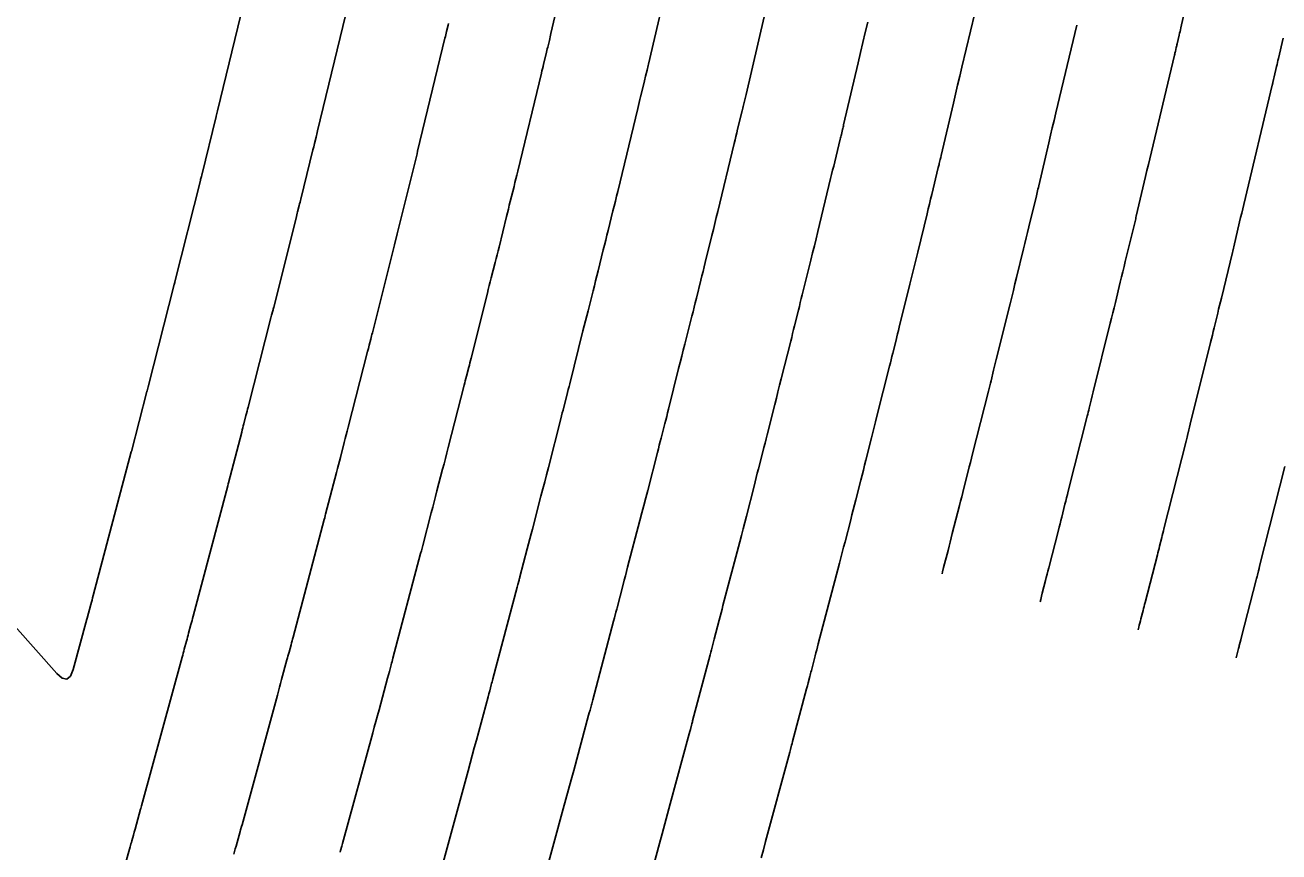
# Model space of a CAD drawing. Extents: x 1098669 to 1198896, y 698679 to 704410.
# Drawn here: x 1106766.03 to 1106802.83, y 699144.87 to 699169.15 of the extents above; entities that cross this region are included whole.
import ezdxf

# ---------------------------------------------------------------- set-up
doc = ezdxf.new("R2010")
doc.units = 0
doc.layers.add('R_Contours', color=7, linetype='Continuous')

msp = doc.modelspace()

# ---------------------------------------------------------------- linework, layer by layer
at = {"layer": 'R_Contours'}
for points in [[(1106775.277, 699144.865), (1106775.291, 699144.915), (1106775.325, 699145.04), (1106775.346, 699145.115), (1106776.233, 699148.363), (1106776.279, 699148.534), (1106776.326, 699148.704), (1106776.372, 699148.875), (1106776.418, 699149.045), (1106776.668, 699149.97), (1106776.694, 699150.069), (1106776.721, 699150.167), (1106776.774, 699150.365), (1106776.787, 699150.414), (1106776.8, 699150.464), (1106776.814, 699150.513), (1106776.827, 699150.562), (1106777.64, 699153.637), (1106777.661, 699153.716), (1106777.682, 699153.794), (1106777.692, 699153.834), (1106777.703, 699153.873), (1106777.951, 699154.83), (1106777.993, 699154.99), (1106778.034, 699155.15), (1106778.076, 699155.309), (1106778.118, 699155.469), (1106778.285, 699156.109), (1106778.327, 699156.268), (1106778.368, 699156.428), (1106778.41, 699156.588), (1106778.451, 699156.748), (1106778.918, 699158.576), (1106778.935, 699158.642), (1106778.951, 699158.707), (1106778.968, 699158.773), (1106778.985, 699158.839), (1106779.053, 699159.103), (1106779.07, 699159.169), (1106779.087, 699159.235), (1106779.103, 699159.301), (1106779.12, 699159.367), (1106779.598, 699161.274), (1106779.626, 699161.388), (1106779.655, 699161.501), (1106779.683, 699161.614), (1106779.712, 699161.728), (1106779.826, 699162.181), (1106779.855, 699162.294), (1106779.883, 699162.407), (1106779.912, 699162.521), (1106779.94, 699162.634), (1106780.16, 699163.528), (1106780.187, 699163.639), (1106780.215, 699163.75), (1106780.242, 699163.861), (1106780.27, 699163.971), (1106780.38, 699164.415), (1106780.407, 699164.526), (1106780.434, 699164.637), (1106780.462, 699164.748), (1106780.488, 699164.859), (1106781.184, 699167.736), (1106781.2, 699167.803), (1106781.216, 699167.869), (1106781.232, 699167.936), (1106781.248, 699168.003), (1106781.321, 699168.302), (1106781.334, 699168.352), (1106781.346, 699168.402), (1106781.358, 699168.452), (1106781.37, 699168.502), (1106781.417, 699168.702), (1106781.429, 699168.752), (1106781.441, 699168.802), (1106781.453, 699168.852), (1106781.464, 699168.902), (1106782.205, 699172.076)], [(1106772.694, 699170.83), (1106771.68, 699166.634), (1106771.67, 699166.592), (1106771.642, 699166.481), (1106771.639, 699166.467), (1106771.214, 699164.746), (1106771.204, 699164.707), (1106771.182, 699164.617), (1106771.175, 699164.591), (1106770.428, 699161.611), (1106770.422, 699161.587), (1106770.409, 699161.537), (1106769.639, 699158.524), (1106769.63, 699158.489), (1106769.609, 699158.41), (1106769.604, 699158.387), (1106769.148, 699156.632), (1106769.144, 699156.618), (1106768.029, 699152.402), (1106768.011, 699152.335), (1106767.993, 699152.268), (1106767.975, 699152.201), (1106767.957, 699152.135), (1106767.85, 699151.733), (1106767.842, 699151.703), (1106767.438, 699150.223), (1106767.357, 699150.03), (1106767.251, 699149.948), (1106767.119, 699149.974), (1106766.961, 699150.111), (1106765.104, 699152.194)], [(1106778.296, 699144.562), (1106779.03, 699147.25), (1106779.091, 699147.476), (1106779.153, 699147.702), (1106779.214, 699147.929), (1106779.276, 699148.155), (1106779.619, 699149.427), (1106779.643, 699149.514), (1106779.666, 699149.601), (1106779.713, 699149.775), (1106779.724, 699149.818), (1106779.736, 699149.862), (1106779.748, 699149.905), (1106779.759, 699149.949), (1106780.472, 699152.643), (1106780.493, 699152.721), (1106780.527, 699152.85), (1106780.534, 699152.876), (1106780.541, 699152.902), (1106780.547, 699152.927), (1106780.554, 699152.953), (1106780.767, 699153.773), (1106780.805, 699153.918), (1106780.842, 699154.063), (1106780.88, 699154.208), (1106780.918, 699154.353), (1106781.171, 699155.319), (1106781.226, 699155.528), (1106781.28, 699155.737), (1106781.334, 699155.947), (1106781.388, 699156.157), (1106781.754, 699157.588), (1106781.776, 699157.674), (1106781.798, 699157.76), (1106781.82, 699157.846), (1106781.842, 699157.932), (1106781.93, 699158.275), (1106781.952, 699158.361), (1106781.974, 699158.447), (1106781.995, 699158.533), (1106782.017, 699158.619), (1106782.405, 699160.169), (1106782.442, 699160.315), (1106782.479, 699160.462), (1106782.516, 699160.609), (1106782.553, 699160.756), (1106782.702, 699161.343), (1106782.739, 699161.49), (1106782.775, 699161.637), (1106782.812, 699161.783), (1106782.848, 699161.93), (1106783.001, 699162.548), (1106783.036, 699162.691), (1106783.071, 699162.835), (1106783.107, 699162.978), (1106783.142, 699163.121), (1106783.284, 699163.694), (1106783.32, 699163.838), (1106783.355, 699163.981), (1106783.39, 699164.124), (1106783.425, 699164.268), (1106784.014, 699166.705), (1106784.034, 699166.79), (1106784.055, 699166.876), (1106784.076, 699166.961), (1106784.097, 699167.046), (1106784.2, 699167.469), (1106784.211, 699167.514), (1106784.221, 699167.559), (1106784.232, 699167.604), (1106784.243, 699167.649), (1106784.286, 699167.828), (1106784.296, 699167.873), (1106784.307, 699167.918), (1106784.317, 699167.963), (1106784.328, 699168.008), (1106784.964, 699170.733)], [(1106787.635, 699144.697), (1106787.7, 699144.936), (1106787.765, 699145.176), (1106788.473, 699147.797), (1106788.494, 699147.875), (1106788.529, 699148.005), (1106788.543, 699148.057), (1106788.557, 699148.109), (1106788.968, 699149.662), (1106788.991, 699149.751), (1106789.015, 699149.839), (1106789.062, 699150.017), (1106789.074, 699150.061), (1106789.086, 699150.106), (1106789.097, 699150.15), (1106789.109, 699150.194), (1106789.221, 699150.628), (1106789.244, 699150.716), (1106789.267, 699150.803), (1106789.289, 699150.89), (1106789.312, 699150.977), (1106789.934, 699153.352), (1106789.975, 699153.508), (1106790.015, 699153.665), (1106790.056, 699153.821), (1106790.096, 699153.978), (1106790.262, 699154.627), (1106790.299, 699154.772), (1106790.336, 699154.918), (1106790.374, 699155.064), (1106790.411, 699155.209), (1106790.561, 699155.791), (1106790.598, 699155.937), (1106790.635, 699156.083), (1106790.672, 699156.228), (1106790.708, 699156.374), (1106790.873, 699157.031), (1106790.912, 699157.188), (1106790.952, 699157.346), (1106790.992, 699157.504), (1106791.032, 699157.662), (1106791.403, 699159.133), (1106791.428, 699159.228), (1106791.451, 699159.324), (1106791.475, 699159.419), (1106791.499, 699159.515), (1106791.593, 699159.898), (1106791.617, 699159.994), (1106791.641, 699160.089), (1106791.664, 699160.185), (1106791.688, 699160.281), (1106792, 699161.542), (1106792.059, 699161.777), (1106792.116, 699162.012), (1106792.174, 699162.247), (1106792.231, 699162.483), (1106792.503, 699163.611), (1106792.538, 699163.753), (1106792.572, 699163.895), (1106792.607, 699164.036), (1106792.641, 699164.178), (1106792.834, 699164.971), (1106792.841, 699165), (1106792.849, 699165.03), (1106792.856, 699165.059), (1106792.863, 699165.089), (1106792.891, 699165.206), (1106792.905, 699165.265), (1106792.919, 699165.324), (1106793.276, 699166.857), (1106793.338, 699167.122), (1106793.401, 699167.387), (1106793.463, 699167.652), (1106793.526, 699167.917), (1106794.032, 699170.036)], [(1106800.142, 699169.906), (1106799.953, 699169.066), (1106799.942, 699169.014), (1106799.93, 699168.962), (1106799.918, 699168.91), (1106799.905, 699168.858), (1106799.845, 699168.601), (1106799.839, 699168.573), (1106799.832, 699168.545), (1106799.826, 699168.518), (1106799.819, 699168.49), (1106799.794, 699168.379), (1106799.788, 699168.351), (1106799.781, 699168.323), (1106799.775, 699168.295), (1106799.768, 699168.268), (1106799.042, 699165.224), (1106799.001, 699165.052), (1106798.96, 699164.879), (1106798.919, 699164.706), (1106798.879, 699164.534), (1106798.646, 699163.536), (1106798.637, 699163.497), (1106798.628, 699163.459), (1106798.609, 699163.382), (1106798.6, 699163.343), (1106798.591, 699163.305), (1106798.324, 699162.209), (1106798.287, 699162.058), (1106798.25, 699161.907), (1106798.214, 699161.756), (1106798.177, 699161.605), (1106798.031, 699161.001), (1106797.994, 699160.85), (1106797.958, 699160.699), (1106797.921, 699160.548), (1106797.883, 699160.398), (1106797.383, 699158.379), (1106797.354, 699158.259), (1106797.324, 699158.14), (1106797.265, 699157.901), (1106797.25, 699157.842), (1106797.236, 699157.782), (1106797.221, 699157.722), (1106797.206, 699157.663), (1106796.649, 699155.46), (1106796.625, 699155.365), (1106796.601, 699155.269), (1106796.577, 699155.174), (1106796.553, 699155.079), (1106796.457, 699154.697), (1106796.433, 699154.602), (1106796.409, 699154.507), (1106796.385, 699154.411), (1106796.361, 699154.316), (1106796.076, 699153.208), (1106796.053, 699153.116), (1106796.029, 699153.023), (1106796.005, 699152.931), (1106795.981, 699152.838), (1106795.887, 699152.468), (1106795.863, 699152.376), (1106795.839, 699152.283), (1106795.821, 699152.212)], [(1106775.524, 699169.799), (1106774.616, 699166.042), (1106774.605, 699165.996), (1106774.594, 699165.95), (1106774.582, 699165.904), (1106774.571, 699165.857), (1106774.525, 699165.672), (1106774.502, 699165.58), (1106774.479, 699165.487), (1106774.123, 699164.042), (1106774.111, 699163.996), (1106774.1, 699163.949), (1106774.088, 699163.903), (1106774.076, 699163.856), (1106774.029, 699163.671), (1106774.018, 699163.625), (1106774.006, 699163.578), (1106773.994, 699163.532), (1106773.983, 699163.485), (1106773.326, 699160.863), (1106773.319, 699160.837), (1106773.312, 699160.811), (1106773.306, 699160.785), (1106773.299, 699160.759), (1106773.266, 699160.628), (1106773.246, 699160.55), (1106772.576, 699157.932), (1106772.561, 699157.871), (1106772.545, 699157.81), (1106772.529, 699157.749), (1106772.513, 699157.688), (1106772.45, 699157.445), (1106772.434, 699157.384), (1106772.418, 699157.323), (1106772.402, 699157.262), (1106772.386, 699157.201), (1106772, 699155.712), (1106771.992, 699155.683), (1106771.976, 699155.624), (1106770.961, 699151.789), (1106770.945, 699151.728), (1106770.929, 699151.667), (1106770.913, 699151.606), (1106770.896, 699151.545), (1106770.83, 699151.296), (1106770.814, 699151.237), (1106770.798, 699151.178), (1106770.782, 699151.12), (1106770.766, 699151.061), (1106770.703, 699150.825), (1106770.687, 699150.766), (1106770.671, 699150.708), (1106770.655, 699150.649), (1106770.639, 699150.59), (1106769.446, 699146.222), (1106769.424, 699146.143), (1106769.42, 699146.127), (1106769.256, 699145.538), (1106769.232, 699145.451), (1106769.208, 699145.365), (1106769.16, 699145.192), (1106769.148, 699145.149), (1106769.136, 699145.106), (1106769.124, 699145.062), (1106769.112, 699145.019), (1106768.059, 699141.282)], [(1106772.155, 699144.8), (1106772.177, 699144.879), (1106772.199, 699144.957), (1106772.221, 699145.035), (1106772.342, 699145.471), (1106772.355, 699145.52), (1106772.382, 699145.619), (1106772.396, 699145.669), (1106773.436, 699149.477), (1106773.467, 699149.591), (1106773.498, 699149.706), (1106773.529, 699149.82), (1106773.56, 699149.935), (1106773.716, 699150.513), (1106773.731, 699150.568), (1106773.746, 699150.623), (1106773.761, 699150.679), (1106773.776, 699150.734), (1106773.835, 699150.955), (1106773.85, 699151.01), (1106773.865, 699151.065), (1106773.879, 699151.12), (1106773.894, 699151.176), (1106774.808, 699154.631), (1106774.823, 699154.685), (1106774.84, 699154.752), (1106774.851, 699154.793), (1106775.169, 699156.015), (1106775.197, 699156.126), (1106775.226, 699156.236), (1106775.255, 699156.347), (1106775.284, 699156.457), (1106775.399, 699156.898), (1106775.428, 699157.009), (1106775.457, 699157.119), (1106775.485, 699157.23), (1106775.513, 699157.34), (1106776.082, 699159.563), (1106776.105, 699159.655), (1106776.129, 699159.747), (1106776.176, 699159.931), (1106776.188, 699159.977), (1106776.199, 699160.023), (1106776.211, 699160.069), (1106776.223, 699160.115), (1106776.79, 699162.38), (1106776.81, 699162.46), (1106776.83, 699162.54), (1106776.851, 699162.619), (1106776.871, 699162.699), (1106776.951, 699163.019), (1106776.972, 699163.099), (1106776.992, 699163.178), (1106777.011, 699163.258), (1106777.031, 699163.338), (1106777.32, 699164.507), (1106777.339, 699164.586), (1106777.358, 699164.665), (1106777.378, 699164.743), (1106777.397, 699164.822), (1106777.475, 699165.136), (1106777.495, 699165.215), (1106777.514, 699165.294), (1106777.533, 699165.372), (1106777.552, 699165.451), (1106778.354, 699168.768), (1106778.365, 699168.815), (1106778.377, 699168.863), (1106778.389, 699168.911), (1106778.4, 699168.959), (1106778.447, 699169.15), (1106778.458, 699169.197)], [(1106787.723, 699169.39), (1106787.191, 699167.113), (1106787.182, 699167.074), (1106787.173, 699167.034), (1106787.163, 699166.994), (1106787.154, 699166.954), (1106787.116, 699166.795), (1106787.107, 699166.756), (1106787.097, 699166.716), (1106787.088, 699166.676), (1106787.078, 699166.636), (1106786.945, 699166.09), (1106786.919, 699165.986), (1106786.894, 699165.882), (1106786.869, 699165.778), (1106786.844, 699165.673), (1106786.361, 699163.676), (1106786.318, 699163.5), (1106786.275, 699163.325), (1106786.232, 699163.149), (1106786.189, 699162.973), (1106785.993, 699162.183), (1106785.96, 699162.051), (1106785.928, 699161.919), (1106785.895, 699161.788), (1106785.863, 699161.656), (1106785.733, 699161.129), (1106785.7, 699160.997), (1106785.667, 699160.866), (1106785.634, 699160.734), (1106785.601, 699160.602), (1106785.394, 699159.784), (1106785.349, 699159.604), (1106785.304, 699159.424), (1106785.258, 699159.243), (1106785.213, 699159.063), (1106784.914, 699157.87), (1106784.887, 699157.765), (1106784.861, 699157.659), (1106784.834, 699157.553), (1106784.807, 699157.447), (1106784.698, 699157.024), (1106784.671, 699156.918), (1106784.644, 699156.813), (1106784.617, 699156.707), (1106784.59, 699156.601), (1106784.305, 699155.488), (1106784.249, 699155.267), (1106784.192, 699155.047), (1106784.134, 699154.826), (1106784.077, 699154.606), (1106783.716, 699153.228), (1106783.683, 699153.102), (1106783.65, 699152.976), (1106783.618, 699152.85), (1106783.585, 699152.724), (1106783.406, 699152.034), (1106783.397, 699152.002), (1106783.389, 699151.97), (1106783.381, 699151.938), (1106783.372, 699151.906), (1106783.33, 699151.746), (1106783.304, 699151.65), (1106782.692, 699149.336), (1106782.682, 699149.298), (1106782.672, 699149.26), (1106782.662, 699149.223), (1106782.652, 699149.185), (1106782.611, 699149.034), (1106782.591, 699148.959), (1106782.571, 699148.883), (1106782.133, 699147.265), (1106782.057, 699146.983), (1106781.98, 699146.701), (1106781.904, 699146.418), (1106781.827, 699146.136), (1106781.246, 699144.009)], [(1106784.196, 699143.456), (1106784.648, 699145.113), (1106784.728, 699145.406), (1106784.808, 699145.699), (1106784.887, 699145.992), (1106784.967, 699146.285), (1106785.522, 699148.34), (1106785.539, 699148.404), (1106785.556, 699148.467), (1106785.59, 699148.595), (1106785.599, 699148.627), (1106785.608, 699148.659), (1106785.616, 699148.691), (1106785.624, 699148.722), (1106786.136, 699150.656), (1106786.156, 699150.732), (1106786.177, 699150.808), (1106786.217, 699150.961), (1106786.227, 699150.999), (1106786.237, 699151.038), (1106786.247, 699151.076), (1106786.257, 699151.114), (1106786.403, 699151.676), (1106786.431, 699151.783), (1106786.459, 699151.889), (1106786.486, 699151.996), (1106786.514, 699152.102), (1106787.005, 699153.979), (1106787.055, 699154.167), (1106787.104, 699154.356), (1106787.152, 699154.544), (1106787.201, 699154.733), (1106787.426, 699155.614), (1106787.458, 699155.74), (1106787.49, 699155.865), (1106787.522, 699155.991), (1106787.555, 699156.117), (1106787.684, 699156.619), (1106787.716, 699156.745), (1106787.748, 699156.871), (1106787.78, 699156.997), (1106787.811, 699157.122), (1106788.033, 699158.006), (1106788.08, 699158.196), (1106788.128, 699158.385), (1106788.176, 699158.574), (1106788.223, 699158.764), (1106788.502, 699159.868), (1106788.531, 699159.981), (1106788.559, 699160.095), (1106788.588, 699160.208), (1106788.616, 699160.322), (1106788.728, 699160.777), (1106788.756, 699160.891), (1106788.784, 699161.004), (1106788.812, 699161.118), (1106788.841, 699161.232), (1106789.093, 699162.252), (1106789.145, 699162.46), (1106789.196, 699162.668), (1106789.247, 699162.876), (1106789.297, 699163.085), (1106789.673, 699164.642), (1106789.703, 699164.765), (1106789.733, 699164.888), (1106789.763, 699165.011), (1106789.793, 699165.134), (1106789.956, 699165.804), (1106789.965, 699165.838), (1106789.973, 699165.873), (1106789.981, 699165.907), (1106789.989, 699165.942), (1106790.022, 699166.08), (1106790.031, 699166.115), (1106790.039, 699166.15), (1106790.047, 699166.184), (1106790.055, 699166.219), (1106790.481, 699168.046), (1106790.551, 699168.344), (1106790.621, 699168.641), (1106790.691, 699168.938), (1106790.762, 699169.235)], [(1106796.9, 699169.152), (1106796.284, 699166.571), (1106796.232, 699166.352), (1106796.18, 699166.133), (1106796.129, 699165.914), (1106796.077, 699165.695), (1106795.782, 699164.43), (1106795.771, 699164.381), (1106795.759, 699164.333), (1106795.736, 699164.235), (1106795.724, 699164.187), (1106795.713, 699164.138), (1106795.489, 699163.222), (1106795.45, 699163.062), (1106795.411, 699162.901), (1106795.372, 699162.74), (1106795.333, 699162.579), (1106795.131, 699161.742), (1106795.084, 699161.549), (1106795.037, 699161.356), (1106794.99, 699161.163), (1106794.942, 699160.97), (1106794.536, 699159.33), (1106794.516, 699159.252), (1106794.497, 699159.174), (1106794.478, 699159.097), (1106794.459, 699159.019), (1106794.382, 699158.708), (1106794.363, 699158.631), (1106794.344, 699158.553), (1106794.324, 699158.475), (1106794.305, 699158.398), (1106793.84, 699156.561), (1106793.808, 699156.434), (1106793.776, 699156.308), (1106793.745, 699156.181), (1106793.713, 699156.055), (1106793.586, 699155.548), (1106793.554, 699155.421), (1106793.522, 699155.295), (1106793.49, 699155.168), (1106793.457, 699155.042), (1106793.246, 699154.22), (1106793.215, 699154.095), (1106793.183, 699153.971), (1106793.151, 699153.846), (1106793.119, 699153.721), (1106792.991, 699153.223), (1106792.959, 699153.098), (1106792.943, 699153.034)], [(1106802.954, 699168.771), (1106802.818, 699168.168), (1106802.805, 699168.111), (1106802.792, 699168.053), (1106802.779, 699167.996), (1106802.765, 699167.938), (1106802.694, 699167.636), (1106802.685, 699167.594), (1106802.675, 699167.552), (1106802.656, 699167.468), (1106802.651, 699167.447), (1106802.646, 699167.426), (1106802.641, 699167.405), (1106802.636, 699167.384), (1106801.799, 699163.878), (1106801.769, 699163.752), (1106801.739, 699163.625), (1106801.709, 699163.499), (1106801.68, 699163.372), (1106801.509, 699162.641), (1106801.499, 699162.599), (1106801.479, 699162.514), (1106801.469, 699162.472), (1106801.142, 699161.131), (1106801.116, 699161.022), (1106801.089, 699160.913), (1106801.063, 699160.805), (1106801.036, 699160.696), (1106800.931, 699160.26), (1106800.905, 699160.152), (1106800.878, 699160.043), (1106800.852, 699159.934), (1106800.825, 699159.825), (1106800.231, 699157.428), (1106800.21, 699157.344), (1106800.189, 699157.261), (1106800.148, 699157.094), (1106800.138, 699157.053), (1106800.128, 699157.011), (1106800.117, 699156.969), (1106800.107, 699156.928), (1106799.457, 699154.359), (1106799.441, 699154.295), (1106799.425, 699154.231), (1106799.409, 699154.167), (1106799.393, 699154.103), (1106799.329, 699153.847), (1106799.313, 699153.783), (1106799.297, 699153.719), (1106799.28, 699153.655), (1106799.264, 699153.591), (1106798.906, 699152.197), (1106798.891, 699152.136), (1106798.875, 699152.076), (1106798.86, 699152.015), (1106798.844, 699151.955), (1106798.782, 699151.713), (1106798.767, 699151.653), (1106798.751, 699151.592), (1106798.735, 699151.532), (1106798.72, 699151.471), (1106798.699, 699151.39)], [(1106801.576, 699150.569), (1106801.648, 699150.844), (1106801.656, 699150.873), (1106801.663, 699150.901), (1106801.67, 699150.93), (1106801.678, 699150.958), (1106801.714, 699151.1), (1106801.736, 699151.185), (1106802.167, 699152.865), (1106802.175, 699152.898), (1106802.184, 699152.931), (1106802.192, 699152.963), (1106802.2, 699152.996), (1106802.233, 699153.127), (1106802.249, 699153.192), (1106802.266, 699153.257), (1106803.008, 699156.193)]]:
    msp.add_lwpolyline(points, dxfattribs=at)

doc.saveas('drawing.dxf')
